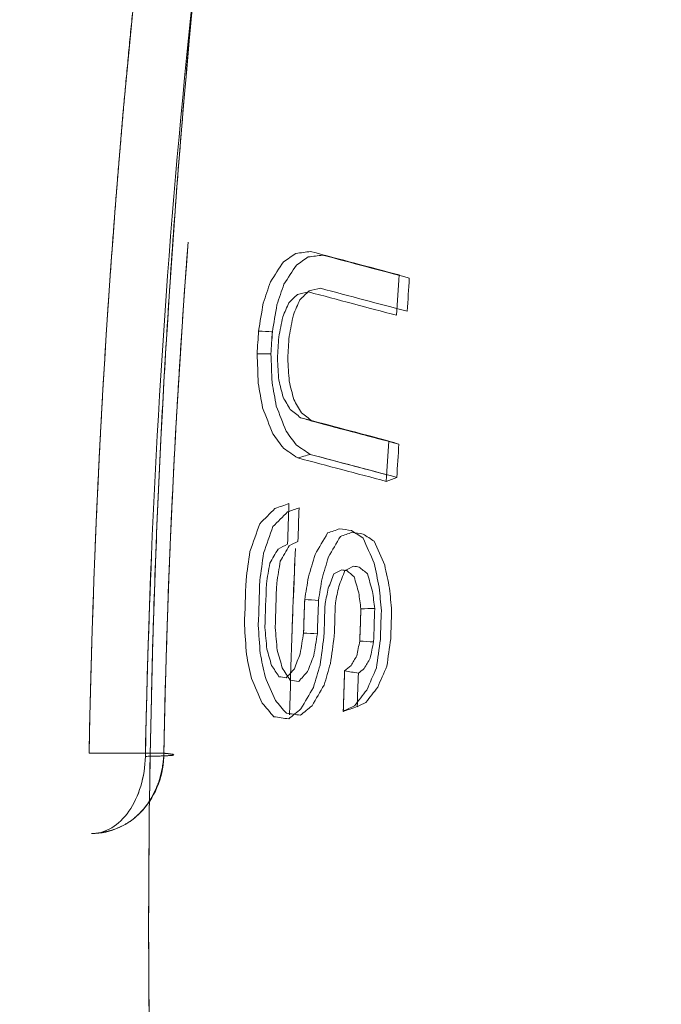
# Model space of a CAD drawing. Header units: millimetres. Extents: x -10 to 594, y 0 to 420.
# Tile 351 of 656: x 203.294 to 203.598, y 280.98 to 281.446. Entities that reach past the tile are written whole.
import ezdxf

# ---------------------------------------------------------------- set-up
doc = ezdxf.new("R2010")
doc.units = ezdxf.units.MM
doc.layers.add('1', color=7, linetype='Continuous', true_color=0xffffff)

msp = doc.modelspace()

# ---------------------------------------------------------------- linework, layer by layer
at = {"layer": '1', "color": 155, "linetype": 'Continuous', "lineweight": 18}
for points, knots in [([(203.4531, 283.65714), (203.36863, 283.65731), (203.20056, 283.62298), (202.87891, 283.42161), (202.5248, 282.9323), (202.23691, 282.05317), (202.13431, 281.01625), (202.23691, 279.97932), (202.5248, 279.10019), (202.87891, 278.61088), (203.20056, 278.40951), (203.36863, 278.37518), (203.4531, 278.37535)], [0, 0, 0, 0, 0.062502, 0.125002, 0.250001, 0.375001, 0.5, 0.624999, 0.749999, 0.874998, 0.937498, 1, 1, 1, 1]), ([(203.45309, 278.37538), (203.36863, 278.3752), (203.20057, 278.40953), (202.87892, 278.61091), (202.52481, 279.10021), (202.23693, 279.97933), (202.13433, 281.01625), (202.23693, 282.05316), (202.52481, 282.93228), (202.87892, 283.42159), (203.20057, 283.62296), (203.36863, 283.65729), (203.45309, 283.65711)], [0, 0, 0, 0, 0.062498, 0.124998, 0.249999, 0.374999, 0.5, 0.625001, 0.750001, 0.875002, 0.937502, 1, 1, 1, 1]), ([(203.56889, 278.40211), (203.48595, 278.40193), (203.32101, 278.43591), (203.00551, 278.63525), (202.65827, 279.11961), (202.37574, 279.98983), (202.27497, 281.01625), (202.37574, 282.04267), (202.65827, 282.91289), (203.00551, 283.39724), (203.32101, 283.59658), (203.48595, 283.63056), (203.56889, 283.63038)], [0, 0, 0, 0, 0.062503, 0.125003, 0.250002, 0.375001, 0.5, 0.624999, 0.749998, 0.874997, 0.937497, 1, 1, 1, 1]), ([(203.48933, 283.62522), (203.43327, 283.61791), (203.29574, 283.58054), (203.00553, 283.39718), (202.65829, 282.91284), (202.37578, 282.04264), (202.27501, 281.01625), (202.37578, 279.98985), (202.65829, 279.11965), (203.00553, 278.63531), (203.27172, 278.46713), (203.38357, 278.42965), (203.41425, 278.42178)], [0, 0, 0, 0, 0.045132, 0.111558, 0.24441, 0.377262, 0.510113, 0.642965, 0.775817, 0.908668, 0.975094, 1, 1, 1, 1]), ([(203.76163, 283.58571), (203.68121, 283.58588), (203.52139, 283.55248), (203.21596, 283.35655), (202.87999, 282.88048), (202.60633, 282.02513), (202.5086, 281.01625), (202.60633, 280.00736), (202.87999, 279.15202), (203.21596, 278.67594), (203.52139, 278.48001), (203.68121, 278.44661), (203.76163, 278.44678)], [0, 0, 0, 0, 0.062503, 0.125003, 0.250002, 0.375001, 0.5, 0.624999, 0.749998, 0.874997, 0.937497, 1, 1, 1, 1]), ([(203.76162, 278.44682), (203.68122, 278.44665), (203.5214, 278.48005), (203.21598, 278.67598), (202.88001, 279.15205), (202.60636, 280.00738), (202.50864, 281.01625), (202.60636, 282.02511), (202.88001, 282.88045), (203.21598, 283.35651), (203.5214, 283.55244), (203.68122, 283.58584), (203.76162, 283.58567)], [0, 0, 0, 0, 0.062497, 0.124997, 0.249998, 0.374999, 0.5, 0.625001, 0.750002, 0.875003, 0.937503, 1, 1, 1, 1]), ([(203.32894, 283.56116), (203.25205, 283.52801), (203.02041, 283.37952), (202.67821, 282.90175), (202.39765, 282.03664), (202.2976, 281.01625), (202.39765, 279.99585), (202.67821, 279.13074), (203.02041, 278.65297), (203.25205, 278.50448), (203.32894, 278.47133)], [0, 0, 0, 0, 0.069043, 0.212695, 0.356348, 0.5, 0.643652, 0.787305, 0.930957, 1, 1, 1, 1]), ([(203.32894, 278.47133), (203.25205, 278.50448), (203.02041, 278.65297), (202.67821, 279.13074), (202.39765, 279.99585), (202.2976, 281.01625), (202.39765, 282.03664), (202.67821, 282.90175), (203.02041, 283.37952), (203.25205, 283.52801), (203.32894, 283.56116)], [0, 0, 0, 0, 0.069043, 0.212695, 0.356348, 0.5, 0.643652, 0.787305, 0.930957, 1, 1, 1, 1]), ([(203.87674, 278.47357), (203.79781, 278.47341), (203.64099, 278.50646), (203.34149, 278.70034), (203.01215, 279.17146), (202.74375, 280.01789), (202.64785, 281.01625), (202.74375, 282.01461), (203.01215, 282.86104), (203.34149, 283.33215), (203.64099, 283.52603), (203.79781, 283.55909), (203.87674, 283.55892)], [0, 0, 0, 0, 0.0625, 0.125, 0.25, 0.375, 0.5, 0.625, 0.75, 0.875, 0.9375, 1, 1, 1, 1]), ([(203.87674, 283.55892), (203.79781, 283.55909), (203.64099, 283.52603), (203.34149, 283.33215), (203.01215, 282.86104), (202.74375, 282.01461), (202.64785, 281.01625), (202.74375, 280.01789), (203.01215, 279.17146), (203.34149, 278.70034), (203.64099, 278.50646), (203.79781, 278.47341), (203.87674, 278.47357)], [0, 0, 0, 0, 0.0625, 0.125, 0.25, 0.375, 0.5, 0.625, 0.75, 0.875, 0.9375, 1, 1, 1, 1]), ([(203.89065, 278.4889), (203.81225, 278.48873), (203.6565, 278.52159), (203.35905, 278.7143), (203.032, 279.18258), (202.76552, 280.0239), (202.67033, 281.01625), (202.76552, 282.00859), (203.032, 282.84992), (203.35905, 283.31819), (203.6565, 283.51091), (203.81225, 283.54376), (203.89065, 283.54359)], [0, 0, 0, 0, 0.0625, 0.125, 0.25, 0.375, 0.5, 0.625, 0.75, 0.875, 0.9375, 1, 1, 1, 1]), ([(203.89065, 283.54359), (203.81225, 283.54376), (203.6565, 283.51091), (203.35905, 283.31819), (203.032, 282.84992), (202.76552, 282.00859), (202.67033, 281.01625), (202.76552, 280.0239), (203.032, 279.18258), (203.35905, 278.7143), (203.6565, 278.52159), (203.81225, 278.48873), (203.89065, 278.4889)], [0, 0, 0, 0, 0.0625, 0.125, 0.25, 0.375, 0.5, 0.625, 0.75, 0.875, 0.9375, 1, 1, 1, 1]), ([(203.9277, 283.34978), (203.85515, 283.34994), (203.71099, 283.3196), (203.43567, 283.14166), (203.13328, 282.7093), (202.88785, 281.93249), (202.80052, 281.01625), (202.88785, 280.1), (203.13328, 279.32319), (203.43567, 278.89083), (203.71099, 278.71289), (203.85515, 278.68255), (203.9277, 278.68271)], [0, 0, 0, 0, 0.0625, 0.125, 0.25, 0.375, 0.5, 0.625, 0.75, 0.875, 0.9375, 1, 1, 1, 1]), ([(203.9277, 278.68271), (203.85515, 278.68255), (203.71099, 278.71289), (203.43567, 278.89083), (203.13328, 279.32319), (202.88785, 280.1), (202.80052, 281.01625), (202.88785, 281.93249), (203.13328, 282.7093), (203.43567, 283.14166), (203.71099, 283.3196), (203.85515, 283.34994), (203.9277, 283.34978)], [0, 0, 0, 0, 0.0625, 0.125, 0.25, 0.375, 0.5, 0.625, 0.75, 0.875, 0.9375, 1, 1, 1, 1]), ([(204.40352, 278.79375), (204.33394, 278.7936), (204.19588, 278.82249), (203.93276, 278.99196), (203.64432, 279.40375), (203.41025, 280.1436), (203.32698, 281.01625), (203.41025, 281.88889), (203.64432, 282.62874), (203.93276, 283.04053), (204.19588, 283.21), (204.33394, 283.23889), (204.40352, 283.23875)], [0, 0, 0, 0, 0.0625, 0.125, 0.25, 0.375, 0.5, 0.625, 0.75, 0.875, 0.9375, 1, 1, 1, 1]), ([(204.40352, 283.23875), (204.40271, 283.23875), (204.40107, 283.23875), (204.39862, 283.23873), (204.39617, 283.23871), (204.39372, 283.23867), (204.39127, 283.23862), (204.38882, 283.23856), (204.38637, 283.23849), (204.38392, 283.23841), (204.38148, 283.23831), (204.37903, 283.2382), (204.37658, 283.23808), (204.37414, 283.23795), (204.37169, 283.23781), (204.36925, 283.23765), (204.36681, 283.23748), (204.36437, 283.2373), (204.36193, 283.23711), (204.35949, 283.23691), (204.35705, 283.23669), (204.35461, 283.23646), (204.35217, 283.23622), (204.34973, 283.23597), (204.34729, 283.23571), (204.34486, 283.23543), (204.34242, 283.23515), (204.33999, 283.23485), (204.33755, 283.23453), (204.33512, 283.23421), (204.33269, 283.23388), (204.33026, 283.23353), (204.32782, 283.23317), (204.32539, 283.2328), (204.32296, 283.23242), (204.32053, 283.23202), (204.31811, 283.23161), (204.31568, 283.2312), (204.31325, 283.23076), (204.31082, 283.23032), (204.3084, 283.22987), (204.30597, 283.2294), (204.30355, 283.22892), (204.30113, 283.22843), (204.2987, 283.22793), (204.29628, 283.22741), (204.29386, 283.22689), (204.29144, 283.22635), (204.28902, 283.2258), (204.2866, 283.22524), (204.28418, 283.22466), (204.28176, 283.22408), (204.27934, 283.22348), (204.27692, 283.22287), (204.27451, 283.22225), (204.27209, 283.22161), (204.26968, 283.22097), (204.26726, 283.22031), (204.26485, 283.21964), (204.26243, 283.21896), (204.26002, 283.21827), (204.25761, 283.21756), (204.2552, 283.21684), (204.25279, 283.21611), (204.25038, 283.21537), (204.24797, 283.21462), (204.24556, 283.21385), (204.24315, 283.21308), (204.24074, 283.21229), (204.23834, 283.21149), (204.23593, 283.21067), (204.23352, 283.20985), (204.23112, 283.20901), (204.22871, 283.20816), (204.22631, 283.2073), (204.22391, 283.20643), (204.2215, 283.20555), (204.2191, 283.20465), (204.2167, 283.20374), (204.2143, 283.20282), (204.2119, 283.20189), (204.2095, 283.20094), (204.2071, 283.19999), (204.2047, 283.19902), (204.2023, 283.19804), (204.1999, 283.19705), (204.18479, 283.19072), (204.15713, 283.17787), (204.1173, 283.15582), (204.07802, 283.13051), (204.03929, 283.10193), (203.99797, 283.06746), (203.95432, 283.02621), (203.90866, 282.97716), (203.86414, 282.9233), (203.82084, 282.86476), (203.77892, 282.80184), (203.73854, 282.73473), (203.69979, 282.66355), (203.6627, 282.5884), (203.62734, 282.50947), (203.59381, 282.42691), (203.56215, 282.34083), (203.52913, 282.2415), (203.49572, 282.1281), (203.46318, 281.99979), (203.43707, 281.87842), (203.41636, 281.76547), (203.40009, 281.66198), (203.38623, 281.55674), (203.37481, 281.44998), (203.36586, 281.34218), (203.35944, 281.23381), (203.35559, 281.12513), (203.35431, 281.01625), (203.35559, 280.90737), (203.35944, 280.79869), (203.36586, 280.69032), (203.37481, 280.58252), (203.38623, 280.47576), (203.40009, 280.37052), (203.41635, 280.26703), (203.435, 280.16536), (203.45597, 280.06574), (203.47923, 279.96839), (203.50473, 279.87344), (203.53242, 279.78108), (203.56215, 279.69166), (203.5938, 279.60559), (203.62734, 279.52303), (203.66269, 279.44409), (203.69978, 279.36894), (203.73854, 279.29777), (203.77891, 279.23066), (203.82084, 279.16773), (203.86414, 279.1092), (203.90865, 279.05534), (203.95432, 279.00629), (204.00109, 278.96208), (204.04887, 278.92281), (204.09755, 278.8886), (204.14711, 278.8595), (204.18209, 278.84287), (204.20193, 278.8346), (204.20637, 278.83279), (204.2108, 278.83103), (204.21523, 278.8293), (204.21967, 278.82762), (204.22411, 278.82598), (204.22855, 278.82438), (204.233, 278.82282), (204.23744, 278.8213), (204.24189, 278.81982), (204.24634, 278.81838), (204.25079, 278.81698), (204.25525, 278.81563), (204.2597, 278.81431), (204.26416, 278.81304), (204.26862, 278.8118), (204.27309, 278.81061), (204.27755, 278.80946), (204.28202, 278.80834), (204.28649, 278.80727), (204.29096, 278.80624), (204.29543, 278.80525), (204.29991, 278.8043), (204.30439, 278.8034), (204.30887, 278.80253), (204.31335, 278.8017), (204.31784, 278.80092), (204.32233, 278.80017), (204.32682, 278.79947), (204.33131, 278.79881), (204.33581, 278.79818), (204.3403, 278.7976), (204.3448, 278.79706), (204.34931, 278.79656), (204.35381, 278.7961), (204.35832, 278.79568), (204.36283, 278.7953), (204.36734, 278.79497), (204.37185, 278.79467), (204.37637, 278.79442), (204.38089, 278.7942), (204.38541, 278.79403), (204.38994, 278.79389), (204.39446, 278.7938), (204.39899, 278.79375), (204.40201, 278.79375), (204.40352, 278.79375)], [0, 0, 0, 0, 0.000746, 0.001492, 0.002237, 0.002983, 0.003728, 0.004473, 0.005218, 0.005962, 0.006707, 0.007451, 0.008195, 0.008939, 0.009683, 0.010427, 0.01117, 0.011913, 0.012657, 0.0134, 0.014143, 0.014885, 0.015628, 0.016371, 0.017113, 0.017855, 0.018598, 0.01934, 0.020082, 0.020824, 0.021566, 0.022307, 0.023049, 0.023791, 0.024532, 0.025274, 0.026015, 0.026757, 0.027498, 0.028239, 0.02898, 0.029722, 0.030463, 0.031204, 0.031945, 0.032686, 0.033427, 0.034168, 0.034909, 0.03565, 0.036391, 0.037132, 0.037874, 0.038615, 0.039356, 0.040097, 0.040838, 0.041579, 0.04232, 0.043062, 0.043803, 0.044545, 0.045286, 0.046027, 0.046769, 0.047511, 0.048252, 0.048994, 0.049736, 0.050478, 0.05122, 0.051962, 0.052705, 0.053447, 0.054189, 0.054932, 0.055675, 0.056418, 0.057161, 0.057904, 0.058647, 0.05939, 0.060134, 0.060878, 0.061621, 0.062365, 0.06311, 0.075698, 0.088229, 0.100725, 0.113207, 0.125697, 0.14129, 0.156857, 0.172441, 0.188081, 0.20372, 0.219302, 0.234867, 0.250452, 0.266047, 0.281627, 0.297231, 0.312895, 0.333766, 0.354549, 0.375329, 0.390906, 0.406468, 0.422052, 0.437697, 0.453344, 0.468917, 0.484456, 0.499999, 0.515541, 0.531079, 0.546652, 0.5623, 0.577944, 0.593528, 0.60909, 0.624668, 0.640257, 0.655835, 0.67144, 0.687107, 0.70277, 0.718373, 0.733954, 0.74955, 0.765134, 0.780698, 0.796281, 0.811921, 0.82756, 0.843143, 0.858711, 0.874306, 0.889914, 0.905519, 0.921164, 0.93689, 0.938265, 0.93964, 0.941013, 0.942387, 0.94376, 0.945132, 0.946504, 0.947876, 0.949247, 0.950618, 0.951989, 0.953359, 0.954729, 0.956099, 0.957469, 0.958839, 0.960208, 0.961578, 0.962947, 0.964317, 0.965686, 0.967055, 0.968425, 0.969794, 0.971164, 0.972534, 0.973903, 0.975274, 0.976644, 0.978014, 0.979385, 0.980756, 0.982128, 0.9835, 0.984872, 0.986244, 0.987618, 0.988991, 0.990365, 0.99174, 0.993115, 0.994491, 0.995867, 0.997244, 0.998622, 1, 1, 1, 1]), ([(203.32653, 281.0988), (203.32656, 281.10046), (203.32662, 281.10378), (203.32672, 281.10877), (203.32682, 281.11375), (203.32693, 281.11873), (203.32705, 281.12371), (203.32717, 281.1287), (203.3273, 281.13368), (203.32743, 281.13865), (203.32757, 281.14363), (203.32771, 281.14861), (203.32786, 281.15359), (203.32802, 281.15856), (203.32818, 281.16354), (203.32834, 281.16851), (203.32852, 281.17348), (203.32869, 281.17846), (203.32888, 281.18343), (203.32907, 281.1884), (203.32926, 281.19337), (203.32946, 281.19833), (203.32967, 281.2033), (203.32988, 281.20827), (203.3301, 281.21323), (203.33032, 281.2182), (203.33055, 281.22316), (203.33078, 281.22812), (203.33102, 281.23309), (203.33127, 281.23805), (203.33152, 281.24301), (203.33178, 281.24797), (203.33204, 281.25292), (203.33231, 281.25788), (203.33258, 281.26284), (203.33286, 281.26779), (203.33315, 281.27275), (203.33344, 281.2777), (203.33374, 281.28265), (203.33404, 281.28761), (203.33435, 281.29256), (203.33466, 281.29751), (203.33498, 281.30246), (203.3353, 281.3074), (203.33563, 281.31235), (203.33597, 281.3173), (203.33631, 281.32224), (203.33666, 281.32719), (203.33701, 281.33213), (203.33737, 281.33707), (203.33774, 281.34202), (203.33811, 281.34696), (203.33848, 281.3519), (203.33886, 281.35684), (203.33925, 281.36177), (203.33964, 281.36671), (203.34004, 281.37165), (203.34045, 281.37658), (203.34086, 281.38152), (203.34127, 281.38645), (203.34169, 281.39138), (203.34212, 281.39631), (203.34255, 281.40125), (203.34299, 281.40618), (203.34343, 281.4111), (203.34388, 281.41603), (203.34434, 281.42096), (203.3448, 281.42589), (203.34526, 281.43081), (203.34574, 281.43574), (203.34621, 281.44066), (203.3467, 281.44558), (203.34719, 281.4505), (203.34768, 281.45542), (203.34818, 281.46034), (203.34869, 281.46526), (203.35157, 281.49302), (203.35727, 281.54335), (203.36676, 281.61567), (203.37743, 281.68716), (203.3893, 281.75782), (203.40343, 281.83339), (203.42016, 281.91344), (203.43984, 281.99743), (203.46125, 282.07955), (203.47743, 282.13563), (203.48704, 282.16724), (203.48946, 282.17514), (203.4919, 282.18302), (203.49436, 282.19087), (203.49683, 282.19869), (203.49931, 282.20648), (203.50181, 282.21425), (203.50433, 282.22199), (203.50686, 282.2297), (203.5094, 282.23739), (203.51196, 282.24505), (203.51454, 282.25268), (203.51713, 282.26029), (203.51973, 282.26787), (203.52235, 282.27542), (203.52498, 282.28295), (203.52763, 282.29045), (203.5303, 282.29792), (203.53298, 282.30537), (203.53567, 282.31279), (203.53838, 282.32018), (203.5411, 282.32755), (203.54384, 282.33489), (203.54659, 282.3422), (203.54936, 282.34948), (203.55214, 282.35674), (203.55494, 282.36398), (203.55775, 282.37118), (203.56058, 282.37836), (203.56342, 282.38551), (203.56628, 282.39264), (203.56915, 282.39974), (203.57203, 282.40681), (203.57494, 282.41386), (203.57785, 282.42087), (203.58078, 282.42787), (203.58373, 282.43483), (203.58669, 282.44177), (203.58967, 282.44868), (203.59166, 282.45327), (203.59266, 282.45556)], [0, 0, 0, 0, 0.003322, 0.006643, 0.009965, 0.013286, 0.016607, 0.019927, 0.023248, 0.026568, 0.029888, 0.033208, 0.036528, 0.039848, 0.043168, 0.046487, 0.049807, 0.053127, 0.056446, 0.059766, 0.063086, 0.066406, 0.069726, 0.073046, 0.076366, 0.079686, 0.083007, 0.086328, 0.089649, 0.09297, 0.096291, 0.099613, 0.102935, 0.106257, 0.10958, 0.112903, 0.116226, 0.11955, 0.122874, 0.126198, 0.129523, 0.132849, 0.136175, 0.139501, 0.142828, 0.146156, 0.149484, 0.152812, 0.156141, 0.159471, 0.162802, 0.166133, 0.169465, 0.172797, 0.17613, 0.179464, 0.182799, 0.186134, 0.189471, 0.192808, 0.196146, 0.199484, 0.202824, 0.206164, 0.209506, 0.212848, 0.216191, 0.219536, 0.222881, 0.226227, 0.229574, 0.232922, 0.236272, 0.239622, 0.242974, 0.246326, 0.24968, 0.299754, 0.349719, 0.399637, 0.449572, 0.499585, 0.562102, 0.624554, 0.687059, 0.749737, 0.756029, 0.762317, 0.768602, 0.774884, 0.781163, 0.78744, 0.793713, 0.799984, 0.806252, 0.812518, 0.818782, 0.825044, 0.831303, 0.837561, 0.843817, 0.850072, 0.856324, 0.862576, 0.868826, 0.875075, 0.881323, 0.88757, 0.893816, 0.900062, 0.906307, 0.912552, 0.918796, 0.92504, 0.931284, 0.937528, 0.943773, 0.950017, 0.956262, 0.962508, 0.968754, 0.975001, 0.981249, 0.987498, 0.993749, 1, 1, 1, 1]), ([(203.47991, 278.4802), (203.41768, 278.4859), (203.27586, 278.52158), (202.98571, 278.70414), (202.6472, 279.17448), (202.37226, 280.01952), (202.27438, 281.01625), (202.33963, 281.68073), (202.40177, 281.98769)], [0, 0, 0, 0, 0.079048, 0.181376, 0.386032, 0.590688, 0.795344, 1, 1, 1, 1]), ([(202.40177, 281.98769), (202.33963, 281.68073), (202.27438, 281.01625), (202.37226, 280.01952), (202.6472, 279.17448), (202.98571, 278.70414), (203.27587, 278.52158), (203.41768, 278.4859), (203.47991, 278.4802)], [0, 0, 0, 0, 0.204656, 0.409312, 0.613968, 0.818624, 0.920952, 1, 1, 1, 1]), ([(203.37347, 281.34099), (203.37346, 281.34086), (203.37323, 281.33777), (203.37277, 281.3317), (203.37212, 281.32278), (203.37148, 281.31386), (203.37086, 281.30494), (203.37027, 281.29601), (203.36969, 281.28708), (203.36913, 281.27815), (203.36859, 281.26921), (203.36807, 281.26027), (203.36757, 281.25133), (203.36709, 281.24238), (203.36662, 281.23343), (203.36618, 281.22448), (203.36575, 281.21552), (203.36535, 281.20656), (203.36496, 281.1976), (203.36459, 281.18864), (203.36424, 281.17967), (203.36391, 281.17069), (203.3636, 281.16172), (203.36331, 281.15274), (203.36304, 281.14376), (203.36278, 281.13477), (203.36255, 281.12578), (203.36233, 281.11679), (203.36213, 281.10779), (203.36202, 281.10179), (203.36196, 281.0988)], [0, 0, 0, 0, 0.00158, 0.038644, 0.075695, 0.112734, 0.149761, 0.186778, 0.223785, 0.260783, 0.297773, 0.334755, 0.37173, 0.4087, 0.445664, 0.482623, 0.519579, 0.556531, 0.593482, 0.63043, 0.667378, 0.704326, 0.741275, 0.778225, 0.815178, 0.852133, 0.889092, 0.926056, 0.963025, 1, 1, 1, 1]), ([(203.40684, 281.29888), (203.40673, 281.29707), (203.4065, 281.29346), (203.40628, 281.28985), (203.40616, 281.28804)], [0, 0, 0, 0, 0.500027, 1, 1, 1, 1]), ([(203.46859, 281.24674), (203.46161, 281.24858), (203.44767, 281.25227), (203.43373, 281.25596), (203.42678, 281.2578)], [0, 0, 0, 0, 0.501245, 1, 1, 1, 1]), ([(203.43229, 281.25614), (203.43927, 281.25429), (203.45297, 281.25067), (203.46666, 281.24704), (203.47337, 281.24527)], [0, 0, 0, 0, 0.509915, 1, 1, 1, 1]), ([(203.4254, 281.23874), (203.4324, 281.23689), (203.4464, 281.23318), (203.46039, 281.22947), (203.46739, 281.22762)], [0, 0, 0, 0, 0.499959, 1, 1, 1, 1]), ([(203.47238, 281.22953), (203.46566, 281.23131), (203.45197, 281.23493), (203.43827, 281.23856), (203.4313, 281.2404)], [0, 0, 0, 0, 0.491041, 1, 1, 1, 1]), ([(203.42871, 281.17158), (203.42862, 281.1689), (203.42844, 281.16363), (203.42826, 281.15835), (203.42817, 281.15574)], [0, 0, 0, 0, 0.506747, 1, 1, 1, 1]), ([(203.45535, 281.16722), (203.45527, 281.16468), (203.45509, 281.15959), (203.45492, 281.1545), (203.45483, 281.15195)], [0, 0, 0, 0, 0.500019, 1, 1, 1, 1]), ([(203.44765, 281.13786), (203.44754, 281.13465), (203.44732, 281.12824), (203.4471, 281.12183), (203.44699, 281.11863)], [0, 0, 0, 0, 0.500014, 1, 1, 1, 1]), ([(203.32653, 281.0988), (203.33244, 281.0988), (203.34425, 281.0988), (203.35606, 281.0988), (203.36196, 281.0988)], [0, 0, 0, 0, 0.5, 1, 1, 1, 1]), ([(203.36196, 281.0988), (203.36201, 281.09379), (203.36016, 281.08385), (203.35258, 281.07115), (203.34116, 281.0627), (203.33221, 281.06065), (203.32771, 281.0607)], [0, 0, 0, 0, 0.249995, 0.499997, 0.749998, 1, 1, 1, 1]), ([(203.32771, 281.0607), (203.32798, 281.06071), (203.32852, 281.06074), (203.32932, 281.06081), (203.33012, 281.06089), (203.33091, 281.06098), (203.33169, 281.06108), (203.33247, 281.0612), (203.33323, 281.06134), (203.33399, 281.06149), (203.33475, 281.06165), (203.33549, 281.06183), (203.33623, 281.06202), (203.33697, 281.06223), (203.3377, 281.06246), (203.33842, 281.0627), (203.33913, 281.06296), (203.33984, 281.06323), (203.34054, 281.06353), (203.34124, 281.06383), (203.34193, 281.06416), (203.34261, 281.0645), (203.34328, 281.06487), (203.34395, 281.06525), (203.34461, 281.06564), (203.34527, 281.06606), (203.34591, 281.06649), (203.34655, 281.06695), (203.34718, 281.06742), (203.3478, 281.06791), (203.34842, 281.06842), (203.34903, 281.06895), (203.34962, 281.0695), (203.35021, 281.07006), (203.35079, 281.07065), (203.35136, 281.07125), (203.3519, 281.07185), (203.35241, 281.07245), (203.3529, 281.07305), (203.35339, 281.07368), (203.35389, 281.07434), (203.35439, 281.07504), (203.35489, 281.07577), (203.35539, 281.07654), (203.35589, 281.07735), (203.35638, 281.07819), (203.35686, 281.07907), (203.35733, 281.08), (203.3578, 281.08096), (203.35825, 281.08197), (203.35868, 281.08301), (203.3591, 281.0841), (203.3595, 281.08523), (203.35988, 281.08641), (203.36023, 281.08762), (203.36056, 281.08888), (203.36086, 281.09018), (203.36113, 281.09152), (203.36137, 281.09291), (203.36158, 281.09433), (203.36174, 281.09578), (203.36187, 281.09728), (203.36193, 281.09829), (203.36195, 281.0988)], [0, 0, 0, 0, 0.015193, 0.030238, 0.045147, 0.059929, 0.074596, 0.089157, 0.103622, 0.118001, 0.132301, 0.146533, 0.160704, 0.174823, 0.188898, 0.202937, 0.216946, 0.230935, 0.244909, 0.258877, 0.272845, 0.28682, 0.300808, 0.314816, 0.328851, 0.342919, 0.357025, 0.371176, 0.385377, 0.399634, 0.413952, 0.428337, 0.442792, 0.457323, 0.471935, 0.48663, 0.501413, 0.51452, 0.528062, 0.542046, 0.556479, 0.571367, 0.58672, 0.602543, 0.618844, 0.63563, 0.652908, 0.670684, 0.688966, 0.70776, 0.727071, 0.746905, 0.767265, 0.788156, 0.809581, 0.83154, 0.854034, 0.877061, 0.900618, 0.9247, 0.949298, 0.974402, 1, 1, 1, 1]), ([(203.32771, 281.0607), (203.33097, 281.06065), (203.33747, 281.0626), (203.34583, 281.07064), (203.35153, 281.08281), (203.35309, 281.09242), (203.35318, 281.09729)], [0, 0, 0, 0, 0.250022, 0.500045, 0.750067, 1, 1, 1, 1]), ([(203.36195, 281.0988), (203.36207, 281.09878), (203.3623, 281.09876), (203.36263, 281.09873), (203.36295, 281.0987), (203.36325, 281.09866), (203.36354, 281.09863), (203.36381, 281.0986), (203.36407, 281.09857), (203.36431, 281.09853), (203.36454, 281.0985), (203.36476, 281.09847), (203.36497, 281.09844), (203.36516, 281.09841), (203.36534, 281.09838), (203.3655, 281.09835), (203.36566, 281.09832), (203.3658, 281.0983), (203.36593, 281.09827), (203.36605, 281.09825), (203.36615, 281.09822), (203.36625, 281.0982), (203.36633, 281.09817), (203.36641, 281.09815), (203.36647, 281.09813), (203.36652, 281.09811), (203.36657, 281.09809), (203.3666, 281.09807), (203.36662, 281.09805), (203.36664, 281.09803), (203.36664, 281.09801), (203.36663, 281.09799), (203.36662, 281.09798), (203.3666, 281.09796), (203.36657, 281.09794), (203.36653, 281.09793), (203.36648, 281.09791), (203.36643, 281.09789), (203.36637, 281.09788), (203.3663, 281.09786), (203.36622, 281.09785), (203.36608, 281.09782), (203.36586, 281.09778), (203.36551, 281.09774), (203.3651, 281.0977), (203.36464, 281.09766), (203.36412, 281.09763), (203.36354, 281.09759), (203.3629, 281.09756), (203.36221, 281.09753), (203.36146, 281.0975), (203.36065, 281.09747), (203.35979, 281.09744), (203.35886, 281.09742), (203.35787, 281.09739), (203.35681, 281.09736), (203.35567, 281.09734), (203.35446, 281.09731), (203.35361, 281.0973), (203.35318, 281.09729)], [0, 0, 0, 0, 0.01568, 0.031206, 0.046576, 0.061789, 0.076843, 0.091736, 0.106469, 0.121039, 0.135447, 0.149693, 0.163775, 0.177694, 0.191451, 0.205046, 0.218479, 0.231751, 0.244864, 0.257817, 0.270614, 0.283254, 0.29574, 0.308073, 0.320255, 0.332288, 0.344174, 0.355915, 0.367513, 0.378972, 0.390292, 0.401477, 0.412529, 0.423452, 0.434247, 0.444917, 0.455467, 0.465897, 0.476212, 0.486415, 0.496509, 0.506496, 0.535437, 0.563951, 0.592107, 0.619979, 0.647646, 0.675192, 0.702706, 0.730285, 0.758027, 0.78604, 0.814435, 0.843331, 0.872854, 0.903137, 0.934321, 0.966556, 1, 1, 1, 1])]:
    msp.add_open_spline(points, degree=3, knots=knots, dxfattribs=at)
for points in [[(203.59266, 282.45556), (203.51267, 282.27221), (203.38322, 281.84441), (203.33104, 281.34859), (203.32653, 281.0988)], [(203.4084, 281.69432), (203.37583, 281.50272), (203.35698, 281.30068), (203.35318, 281.09729)], [(203.36196, 281.0988), (203.36348, 281.17992), (203.36734, 281.26084), (203.37348, 281.34098)], [(203.41866, 281.33166), (203.42062, 281.33299), (203.42257, 281.33433), (203.42452, 281.33566)], [(203.42452, 281.33566), (203.42685, 281.33596), (203.42918, 281.33626), (203.4315, 281.33656)], [(203.4315, 281.33656), (203.4455, 281.33285), (203.4595, 281.32914), (203.47349, 281.32544)], [(203.41249, 281.32224), (203.41455, 281.32538), (203.41661, 281.32852), (203.41866, 281.33166)], [(203.43043, 281.33398), (203.42855, 281.3327), (203.42668, 281.33142), (203.4248, 281.33013)], [(203.43722, 281.33485), (203.43496, 281.33456), (203.43269, 281.33427), (203.43043, 281.33398)], [(203.4783, 281.32397), (203.46461, 281.3276), (203.45091, 281.33122), (203.43722, 281.33485)], [(203.4248, 281.33013), (203.42282, 281.3271), (203.42083, 281.32407), (203.41885, 281.32104)], [(203.40905, 281.31203), (203.4102, 281.31543), (203.41134, 281.31883), (203.41249, 281.32224)], [(203.47349, 281.32544), (203.4731, 281.31907), (203.4727, 281.3127), (203.47231, 281.30632)], [(203.47732, 281.30823), (203.47765, 281.31348), (203.47797, 281.31873), (203.4783, 281.32397)], [(203.41885, 281.32104), (203.41774, 281.31778), (203.41664, 281.31452), (203.41554, 281.31125)], [(203.4305, 281.31739), (203.42876, 281.317), (203.42702, 281.31662), (203.42528, 281.31623)], [(203.42647, 281.31369), (203.42791, 281.31509), (203.42934, 281.31649), (203.43078, 281.31789)], [(203.47231, 281.30632), (203.45837, 281.31001), (203.44444, 281.3137), (203.4305, 281.31739)], [(203.43078, 281.31789), (203.4326, 281.31829), (203.43442, 281.3187), (203.43624, 281.31911)], [(203.43624, 281.31911), (203.44993, 281.31548), (203.46363, 281.31186), (203.47732, 281.30823)], [(203.40684, 281.29888), (203.40758, 281.30326), (203.40831, 281.30764), (203.40905, 281.31203)], [(203.42126, 281.31231), (203.42028, 281.31008), (203.4193, 281.30785), (203.41832, 281.30561)], [(203.42528, 281.31623), (203.42394, 281.31492), (203.4226, 281.31361), (203.42126, 281.31231)], [(203.42333, 281.30652), (203.42438, 281.30891), (203.42542, 281.3113), (203.42647, 281.31369)], [(203.41554, 281.31125), (203.41482, 281.307), (203.4141, 281.30274), (203.41338, 281.29849)], [(203.41832, 281.30561), (203.4177, 281.30239), (203.41707, 281.29917), (203.41644, 281.29595)], [(203.42135, 281.29638), (203.42201, 281.29976), (203.42267, 281.30314), (203.42333, 281.30652)], [(203.40616, 281.28804), (203.40639, 281.29165), (203.40661, 281.29527), (203.40684, 281.29888)], [(203.41337, 281.29849), (203.4112, 281.29862), (203.40902, 281.29875), (203.40684, 281.29888)], [(203.41272, 281.28799), (203.41294, 281.29149), (203.41316, 281.29499), (203.41337, 281.29849)], [(203.41338, 281.29849), (203.41316, 281.29499), (203.41294, 281.29149), (203.41273, 281.28799)], [(203.41644, 281.29595), (203.41623, 281.29259), (203.41602, 281.28923), (203.41581, 281.28588)], [(203.42069, 281.28589), (203.42091, 281.28938), (203.42113, 281.29288), (203.42135, 281.29638)], [(203.40616, 281.28804), (203.40835, 281.28803), (203.41053, 281.28801), (203.41272, 281.28799)], [(203.40668, 281.27417), (203.40651, 281.2788), (203.40634, 281.28342), (203.40616, 281.28804)], [(203.41273, 281.28799), (203.4129, 281.2835), (203.41307, 281.27901), (203.41324, 281.27452)], [(203.41581, 281.28588), (203.41602, 281.28243), (203.41623, 281.27899), (203.41645, 281.27554)], [(203.42136, 281.27504), (203.42114, 281.27866), (203.42091, 281.28227), (203.42069, 281.28589)], [(203.41324, 281.27452), (203.4139, 281.27079), (203.41457, 281.26706), (203.41523, 281.26333)], [(203.41645, 281.27554), (203.41712, 281.27288), (203.41779, 281.27021), (203.41846, 281.26754)], [(203.42352, 281.26647), (203.4228, 281.26933), (203.42208, 281.27219), (203.42136, 281.27504)], [(203.40876, 281.2625), (203.40807, 281.26639), (203.40738, 281.27028), (203.40668, 281.27417)], [(203.41846, 281.26754), (203.4196, 281.26558), (203.42074, 281.26362), (203.42187, 281.26165)], [(203.42716, 281.26017), (203.42595, 281.26227), (203.42473, 281.26437), (203.42352, 281.26647)], [(203.41358, 281.25016), (203.41197, 281.25428), (203.41037, 281.25839), (203.40876, 281.2625)], [(203.41523, 281.26333), (203.41678, 281.25936), (203.41833, 281.2554), (203.41987, 281.25143)], [(203.42187, 281.26165), (203.42351, 281.26037), (203.42514, 281.25909), (203.42678, 281.2578)], [(203.42678, 281.2578), (203.42861, 281.25725), (203.43045, 281.2567), (203.43229, 281.25614)], [(203.42678, 281.2578), (203.44072, 281.25412), (203.45466, 281.25043), (203.46859, 281.24674)], [(203.43229, 281.25614), (203.43058, 281.25749), (203.42887, 281.25883), (203.42716, 281.26017)], [(203.47337, 281.24527), (203.45968, 281.24889), (203.44599, 281.25252), (203.43229, 281.25614)], [(203.41987, 281.25143), (203.42153, 281.24921), (203.42319, 281.247), (203.42485, 281.24478)], [(203.41875, 281.24324), (203.41703, 281.24555), (203.4153, 281.24786), (203.41358, 281.25016)], [(203.46859, 281.24674), (203.46819, 281.24036), (203.46779, 281.23399), (203.46739, 281.22762)], [(203.47337, 281.24527), (203.47178, 281.24576), (203.47018, 281.24625), (203.46859, 281.24674)], [(203.4254, 281.23874), (203.42318, 281.24024), (203.42097, 281.24174), (203.41875, 281.24324)], [(203.42485, 281.24478), (203.427, 281.24332), (203.42915, 281.24186), (203.4313, 281.2404)], [(203.47238, 281.22953), (203.47271, 281.23478), (203.47304, 281.24002), (203.47337, 281.24527)], [(203.4313, 281.2404), (203.42933, 281.23985), (203.42736, 281.23929), (203.4254, 281.23874)], [(203.46739, 281.22762), (203.4534, 281.23133), (203.4394, 281.23503), (203.4254, 281.23874)], [(203.4313, 281.2404), (203.445, 281.23678), (203.45869, 281.23315), (203.47238, 281.22953)], [(203.46739, 281.22762), (203.46906, 281.22826), (203.47072, 281.22889), (203.47238, 281.22953)], [(203.4074, 281.20753), (203.40981, 281.20995), (203.41222, 281.21237), (203.41463, 281.21478)], [(203.41463, 281.21478), (203.41683, 281.21554), (203.41903, 281.2163), (203.42123, 281.21706)], [(203.42123, 281.21706), (203.42101, 281.21065), (203.42079, 281.20424), (203.42058, 281.19783)], [(203.42603, 281.21501), (203.42423, 281.21439), (203.42242, 281.21377), (203.42061, 281.21315)], [(203.4255, 281.19918), (203.42568, 281.20446), (203.42585, 281.20974), (203.42603, 281.21501)], [(203.42061, 281.21315), (203.4183, 281.21083), (203.41599, 281.20851), (203.41368, 281.2062)], [(203.40274, 281.19433), (203.40429, 281.19873), (203.40585, 281.20313), (203.4074, 281.20753)], [(203.41368, 281.2062), (203.41219, 281.20199), (203.41071, 281.19778), (203.40923, 281.19358)], [(203.43958, 281.20316), (203.4415, 281.20382), (203.44341, 281.20448), (203.44533, 281.20514)], [(203.44533, 281.20514), (203.44717, 281.20487), (203.44902, 281.20461), (203.45086, 281.20434)], [(203.43361, 281.1929), (203.4356, 281.19632), (203.43759, 281.19974), (203.43958, 281.20316)], [(203.44567, 281.20156), (203.44378, 281.1983), (203.44188, 281.19504), (203.43998, 281.19178)], [(203.45109, 281.20343), (203.44929, 281.20281), (203.44748, 281.20218), (203.44567, 281.20156)], [(203.45086, 281.20434), (203.45272, 281.20313), (203.45457, 281.20193), (203.45642, 281.20072)], [(203.45643, 281.20266), (203.45465, 281.20291), (203.45287, 281.20317), (203.45109, 281.20343)], [(203.45642, 281.20072), (203.45816, 281.19676), (203.4599, 281.1928), (203.46164, 281.18884)], [(203.46167, 281.19924), (203.45992, 281.20038), (203.45817, 281.20152), (203.45643, 281.20266)], [(203.41609, 281.19556), (203.41477, 281.19331), (203.41346, 281.19105), (203.41215, 281.18879)], [(203.42058, 281.19783), (203.41908, 281.19707), (203.41758, 281.19632), (203.41609, 281.19556)], [(203.41714, 281.18978), (203.41856, 281.19223), (203.41998, 281.19467), (203.42141, 281.19712)], [(203.42141, 281.19712), (203.42277, 281.19781), (203.42413, 281.19849), (203.4255, 281.19918)], [(203.42255, 281.15107), (203.42305, 281.16601), (203.42364, 281.18094), (203.42432, 281.19586)], [(203.46664, 281.18792), (203.46498, 281.19169), (203.46333, 281.19547), (203.46167, 281.19924)], [(203.35319, 281.09729), (203.3538, 281.12911), (203.35478, 281.16089), (203.35612, 281.19261)], [(203.4009, 281.18087), (203.40151, 281.18536), (203.40213, 281.18984), (203.40274, 281.19433)], [(203.40923, 281.19358), (203.40863, 281.18925), (203.40804, 281.18491), (203.40744, 281.18058)], [(203.43047, 281.18233), (203.43152, 281.18585), (203.43257, 281.18937), (203.43361, 281.1929)], [(203.43998, 281.19178), (203.43897, 281.18839), (203.43796, 281.185), (203.43695, 281.18161)], [(203.41215, 281.18879), (203.41162, 281.18556), (203.41109, 281.18232), (203.41056, 281.17908)], [(203.41544, 281.17942), (203.41601, 281.18287), (203.41657, 281.18633), (203.41714, 281.18978)], [(203.42406, 281.18973), (203.423, 281.16549), (203.42216, 281.1412), (203.42154, 281.1169)], [(203.4478, 281.18534), (203.44916, 281.18603), (203.45053, 281.18671), (203.45189, 281.1874)], [(203.45189, 281.1874), (203.45278, 281.18727), (203.45367, 281.18714), (203.45455, 281.18701)], [(203.45455, 281.18701), (203.45586, 281.18594), (203.45716, 281.18487), (203.45846, 281.1838)], [(203.46164, 281.18884), (203.46244, 281.18504), (203.46324, 281.18125), (203.46404, 281.17746)], [(203.46895, 281.17697), (203.46818, 281.18062), (203.46741, 281.18427), (203.46664, 281.18792)], [(203.42871, 281.17158), (203.4293, 281.17516), (203.42989, 281.17874), (203.43047, 281.18233)], [(203.43695, 281.18161), (203.43639, 281.17815), (203.43582, 281.1747), (203.43526, 281.17124)], [(203.44257, 281.18383), (203.44167, 281.18153), (203.44078, 281.17923), (203.43988, 281.17694)], [(203.44625, 281.18568), (203.44502, 281.18507), (203.44379, 281.18445), (203.44257, 281.18383)], [(203.44486, 281.17781), (203.44584, 281.18032), (203.44682, 281.18283), (203.4478, 281.18534)], [(203.44865, 281.18534), (203.44785, 281.18545), (203.44705, 281.18557), (203.44625, 281.18568)], [(203.45216, 281.18244), (203.45099, 281.18341), (203.44982, 281.18437), (203.44865, 281.18534)], [(203.45436, 281.17484), (203.45363, 281.17737), (203.4529, 281.17991), (203.45216, 281.18244)], [(203.45846, 281.1838), (203.45926, 281.18103), (203.46006, 281.17826), (203.46086, 281.17549)], [(203.40016, 281.15941), (203.40041, 281.16657), (203.40065, 281.17372), (203.4009, 281.18087)], [(203.40744, 281.18058), (203.4072, 281.17354), (203.40696, 281.1665), (203.40672, 281.15946)], [(203.41056, 281.17908), (203.41033, 281.17219), (203.41009, 281.16529), (203.40986, 281.1584)], [(203.41472, 281.15831), (203.41496, 281.16534), (203.4152, 281.17238), (203.41544, 281.17942)], [(203.43988, 281.17694), (203.43938, 281.17452), (203.43888, 281.1721), (203.43838, 281.16968)], [(203.44326, 281.17009), (203.44379, 281.17266), (203.44433, 281.17524), (203.44486, 281.17781)], [(203.46404, 281.17746), (203.46438, 281.17375), (203.46471, 281.17003), (203.46505, 281.16632)], [(203.46992, 281.16622), (203.4696, 281.16981), (203.46927, 281.17339), (203.46895, 281.17697)], [(203.45536, 281.16722), (203.45502, 281.16976), (203.45469, 281.1723), (203.45436, 281.17484)], [(203.46086, 281.17549), (203.46121, 281.17279), (203.46156, 281.17009), (203.46192, 281.16738)], [(203.42817, 281.15574), (203.42835, 281.16102), (203.42853, 281.1663), (203.42871, 281.17158)], [(203.43525, 281.17124), (203.43307, 281.17136), (203.43089, 281.17147), (203.42871, 281.17158)], [(203.43471, 281.15541), (203.43489, 281.16069), (203.43507, 281.16597), (203.43525, 281.17124)], [(203.43526, 281.17124), (203.43508, 281.16597), (203.4349, 281.16069), (203.43471, 281.15541)], [(203.43838, 281.16968), (203.4382, 281.16444), (203.43802, 281.1592), (203.43784, 281.15396)], [(203.44272, 281.15425), (203.4429, 281.15953), (203.44308, 281.16481), (203.44326, 281.17009)], [(203.45483, 281.15195), (203.45501, 281.15704), (203.45518, 281.16213), (203.45536, 281.16722)], [(203.46192, 281.16738), (203.45973, 281.16733), (203.45754, 281.16728), (203.45535, 281.16722)], [(203.46137, 281.15155), (203.46155, 281.15683), (203.46174, 281.1621), (203.46192, 281.16738)], [(203.46192, 281.16738), (203.46174, 281.1621), (203.46156, 281.15683), (203.46138, 281.15155)], [(203.46505, 281.16632), (203.4649, 281.16179), (203.46474, 281.15726), (203.46459, 281.15274)], [(203.46947, 281.15303), (203.46962, 281.15743), (203.46977, 281.16183), (203.46992, 281.16622)], [(203.40107, 281.14563), (203.40077, 281.15022), (203.40047, 281.15482), (203.40016, 281.15941)], [(203.40672, 281.15946), (203.40701, 281.155), (203.40731, 281.15054), (203.4076, 281.14608)], [(203.40986, 281.1584), (203.41017, 281.15498), (203.41047, 281.15157), (203.41078, 281.14815)], [(203.41569, 281.14756), (203.41537, 281.15114), (203.41504, 281.15472), (203.41472, 281.15831)], [(203.42656, 281.14587), (203.4271, 281.14916), (203.42764, 281.15245), (203.42817, 281.15574)], [(203.42817, 281.15574), (203.43035, 281.15563), (203.43253, 281.15552), (203.43471, 281.15541)], [(203.43471, 281.15541), (203.43415, 281.15196), (203.43359, 281.1485), (203.43302, 281.14505)], [(203.43784, 281.15396), (203.43723, 281.14949), (203.43661, 281.14503), (203.436, 281.14057)], [(203.44093, 281.14125), (203.44153, 281.14558), (203.44212, 281.14992), (203.44272, 281.15425)], [(203.45336, 281.14486), (203.45385, 281.14722), (203.45434, 281.14959), (203.45483, 281.15195)], [(203.45483, 281.15195), (203.45701, 281.15182), (203.45919, 281.15168), (203.46137, 281.15155)], [(203.46138, 281.15155), (203.46084, 281.14897), (203.46031, 281.1464), (203.45977, 281.14382)], [(203.46459, 281.15274), (203.46397, 281.14822), (203.46335, 281.14371), (203.46273, 281.13919)], [(203.46768, 281.14003), (203.46828, 281.14436), (203.46887, 281.14869), (203.46947, 281.15303)], [(203.40347, 281.13421), (203.40267, 281.13802), (203.40187, 281.14182), (203.40107, 281.14563)], [(203.4076, 281.14608), (203.40837, 281.14243), (203.40913, 281.13878), (203.4099, 281.13513)], [(203.41078, 281.14815), (203.41153, 281.14557), (203.41227, 281.14299), (203.41302, 281.1404)], [(203.41808, 281.13925), (203.41729, 281.14202), (203.41649, 281.14479), (203.41569, 281.14756)], [(203.42382, 281.13884), (203.42473, 281.14118), (203.42565, 281.14352), (203.42656, 281.14587)], [(203.43302, 281.14505), (203.43204, 281.14254), (203.43106, 281.14003), (203.43008, 281.13752)], [(203.45077, 281.14041), (203.45164, 281.14189), (203.4525, 281.14338), (203.45336, 281.14486)], [(203.45977, 281.14382), (203.45883, 281.14219), (203.45788, 281.14056), (203.45693, 281.13893)], [(203.41302, 281.1404), (203.41418, 281.13862), (203.41534, 281.13684), (203.4165, 281.13506)], [(203.4219, 281.1334), (203.42063, 281.13535), (203.41936, 281.1373), (203.41808, 281.13925)], [(203.436, 281.14057), (203.43495, 281.13703), (203.43389, 281.1335), (203.43284, 281.12996)], [(203.4379, 281.13108), (203.43891, 281.13447), (203.43992, 281.13786), (203.44093, 281.14125)], [(203.44765, 281.13786), (203.44869, 281.13871), (203.44973, 281.13956), (203.45077, 281.14041)], [(203.46273, 281.13919), (203.46121, 281.13571), (203.45968, 281.13222), (203.45816, 281.12874)], [(203.46332, 281.13005), (203.46477, 281.13338), (203.46623, 281.1367), (203.46768, 281.14003)], [(203.4099, 281.13513), (203.41156, 281.13136), (203.41321, 281.12758), (203.41487, 281.1238)], [(203.4165, 281.13506), (203.41767, 281.13489), (203.41884, 281.13472), (203.42, 281.13455)], [(203.42, 281.13455), (203.42127, 281.13598), (203.42255, 281.13741), (203.42382, 281.13884)], [(203.43008, 281.13752), (203.42869, 281.13595), (203.4273, 281.13438), (203.4259, 281.13282)], [(203.44699, 281.11863), (203.44721, 281.12504), (203.44743, 281.13145), (203.44765, 281.13786)], [(203.45417, 281.13668), (203.452, 281.13707), (203.44982, 281.13747), (203.44765, 281.13786)], [(203.45362, 281.12085), (203.4538, 281.12612), (203.45398, 281.1314), (203.45417, 281.13668)], [(203.45417, 281.13668), (203.45399, 281.1314), (203.4538, 281.12612), (203.45362, 281.12084)], [(203.45693, 281.13893), (203.45601, 281.13818), (203.45509, 281.13743), (203.45417, 281.13668)], [(203.40862, 281.12247), (203.40691, 281.12639), (203.40519, 281.1303), (203.40347, 281.13421)], [(203.4259, 281.13282), (203.42457, 281.13301), (203.42323, 281.1332), (203.4219, 281.1334)], [(203.43284, 281.12996), (203.43087, 281.12658), (203.42891, 281.1232), (203.42694, 281.11982)], [(203.4322, 281.12129), (203.4341, 281.12456), (203.436, 281.12782), (203.4379, 281.13108)], [(203.45771, 281.1229), (203.45958, 281.12529), (203.46145, 281.12767), (203.46332, 281.13005)], [(203.45816, 281.12874), (203.45622, 281.12627), (203.45428, 281.12379), (203.45234, 281.12132)], [(203.41406, 281.11609), (203.41225, 281.11821), (203.41044, 281.12034), (203.40862, 281.12247)], [(203.41487, 281.1238), (203.41659, 281.12179), (203.4183, 281.11977), (203.42002, 281.11775)], [(203.42669, 281.11679), (203.42853, 281.11829), (203.43036, 281.11979), (203.4322, 281.12129)], [(203.45234, 281.12132), (203.45056, 281.12042), (203.44878, 281.11952), (203.44699, 281.11863)], [(203.44699, 281.11863), (203.4492, 281.11937), (203.45141, 281.12011), (203.45362, 281.12085)], [(203.45362, 281.12084), (203.45499, 281.12153), (203.45635, 281.12222), (203.45771, 281.1229)], [(203.42112, 281.11506), (203.41876, 281.1154), (203.41641, 281.11574), (203.41406, 281.11609)], [(203.42002, 281.11775), (203.42224, 281.11743), (203.42446, 281.11711), (203.42669, 281.11679)], [(203.42694, 281.11982), (203.425, 281.11823), (203.42306, 281.11665), (203.42112, 281.11506)], [(203.36196, 281.0988), (203.35015, 281.0988), (203.33834, 281.0988), (203.32653, 281.0988)], [(203.35318, 281.09729), (203.35299, 281.08754), (203.34716, 281.06858), (203.33424, 281.06061), (203.32771, 281.0607)], [(203.35318, 281.09729), (203.36754, 281.09751), (203.37047, 281.09801), (203.36196, 281.0988)]]:
    msp.add_open_spline(points, degree=3, dxfattribs=at)

doc.saveas('drawing.dxf')
